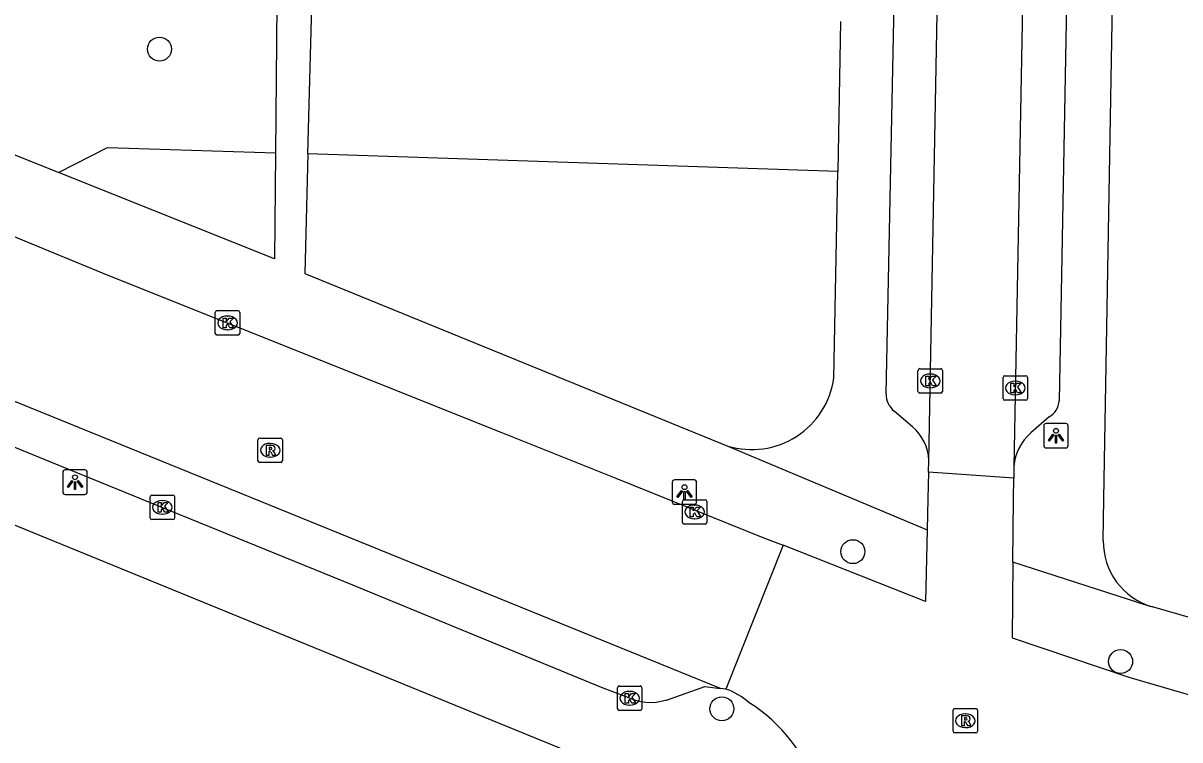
# Model space of a CAD drawing. Extents: x 160026 to 161302, y 384757 to 385701.
# Drawn here: x 160694.48 to 160741.71, y 384990.15 to 385019.42 of the extents above; entities that cross this region are included whole.
import ezdxf

# ---------------------------------------------------------------- set-up
doc = ezdxf.new("R2010")
doc.units = 0
for name, color, linetype in [('IMGEO_Boom', 7, 'Continuous'), ('IMGEO_Groenvoorziening', 7, 'Continuous'), ('IMGEO_Kolk', 7, 'Continuous'), ('IMGEO_Lichtpunt', 7, 'Continuous'), ('IMGEO_Rijbaan_lokaal_gesloten', 7, 'Continuous'), ('IMGEO_Rijbaan_lokaal_open', 7, 'Continuous'), ('IMGEO_Rioolput', 7, 'Continuous'), ('IMGEO_Voetpad_open', 7, 'Continuous')]:
    doc.layers.add(name, color=color, linetype=linetype)

msp = doc.modelspace()

# ---------------------------------------------------------------- linework, layer by layer
at = {"layer": 'IMGEO_Boom'}
for centre in [(160700.046, 385018.357), (160728.364, 384997.837), (160739.295, 384993.35), (160723.013, 384991.422)]:
    msp.add_circle(centre, 0.489, dxfattribs=at)
at = {"layer": 'IMGEO_Groenvoorziening'}
for points in [[(160695.927, 385013.315), (160697.922, 385014.344), (160704.782, 385014.119)], [(160727.743, 385013.364), (160706.111, 385014.075)]]:
    msp.add_lwpolyline(points, dxfattribs=at)
at = {"layer": 'IMGEO_Kolk'}
for p, q in [((160702.325, 385006.751), (160702.325, 385007.603)), ((160702.4, 385007.677), (160703.252, 385007.677)), ((160703.326, 385007.603), (160703.326, 385006.751)), ((160702.813, 385007.457), (160702.838, 385007.457)), ((160703.252, 385006.677), (160702.4, 385006.677)), ((160702.836, 385006.897), (160702.811, 385006.897)), ((160731.021, 385004.382), (160731.021, 385005.234)), ((160731.096, 385005.308), (160731.948, 385005.308)), ((160732.022, 385005.234), (160732.022, 385004.382)), ((160731.509, 385005.088), (160731.534, 385005.088)), ((160734.495, 385004.092), (160734.495, 385004.944)), ((160734.57, 385005.018), (160735.422, 385005.018)), ((160734.983, 385004.798), (160735.008, 385004.798)), ((160735.496, 385004.944), (160735.496, 385004.092)), ((160731.948, 385004.308), (160731.096, 385004.308)), ((160731.532, 385004.528), (160731.507, 385004.528)), ((160735.006, 385004.238), (160734.981, 385004.238)), ((160735.422, 385004.018), (160734.57, 385004.018)), ((160699.666, 384999.22), (160699.666, 385000.072)), ((160699.741, 385000.146), (160700.593, 385000.146)), ((160700.154, 384999.926), (160700.179, 384999.926)), ((160700.667, 385000.072), (160700.667, 384999.22)), ((160721.477, 384999.959), (160722.329, 384999.959)), ((160721.402, 384999.033), (160721.402, 384999.885)), ((160721.89, 384999.739), (160721.915, 384999.739)), ((160722.403, 384999.885), (160722.403, 384999.033)), ((160700.593, 384999.146), (160699.741, 384999.146)), ((160700.177, 384999.366), (160700.152, 384999.366)), ((160721.913, 384999.179), (160721.888, 384999.179)), ((160722.329, 384998.959), (160721.477, 384998.959)), ((160718.749, 384991.426), (160718.749, 384992.278)), ((160718.824, 384992.352), (160719.676, 384992.352)), ((160719.237, 384992.132), (160719.262, 384992.132)), ((160719.75, 384992.278), (160719.75, 384991.426)), ((160719.26, 384991.572), (160719.235, 384991.572)), ((160719.676, 384991.352), (160718.824, 384991.352))]:
    msp.add_line(p, q, dxfattribs=at)
for points in [[(160702.325, 385006.751), (160702.325, 385007.603)], [(160702.4, 385007.677), (160703.252, 385007.677)], [(160703.326, 385007.603), (160703.326, 385006.751)], [(160702.646, 385007.377), (160702.769, 385007.377), (160702.769, 385007.226), (160702.899, 385007.377), (160703.063, 385007.377), (160702.917, 385007.226), (160703.07, 385006.977), (160702.918, 385006.977), (160702.833, 385007.141), (160702.769, 385007.074), (160702.769, 385006.977), (160702.646, 385006.977), (160702.646, 385007.377)], [(160703.252, 385006.677), (160702.4, 385006.677)], [(160731.021, 385004.382), (160731.021, 385005.234)], [(160731.096, 385005.308), (160731.948, 385005.308)], [(160732.022, 385005.234), (160732.022, 385004.382)], [(160731.342, 385005.008), (160731.465, 385005.008), (160731.465, 385004.857), (160731.595, 385005.008), (160731.759, 385005.008), (160731.613, 385004.857), (160731.766, 385004.608), (160731.614, 385004.608), (160731.529, 385004.772), (160731.465, 385004.705), (160731.465, 385004.608), (160731.342, 385004.608), (160731.342, 385005.008)], [(160734.495, 385004.092), (160734.495, 385004.944)], [(160734.57, 385005.018), (160735.422, 385005.018)], [(160734.816, 385004.718), (160734.939, 385004.718), (160734.939, 385004.567), (160735.069, 385004.718), (160735.233, 385004.718), (160735.087, 385004.567), (160735.24, 385004.318), (160735.088, 385004.318), (160735.003, 385004.482), (160734.939, 385004.415), (160734.939, 385004.318), (160734.816, 385004.318), (160734.816, 385004.718)], [(160735.496, 385004.944), (160735.496, 385004.092)], [(160731.948, 385004.308), (160731.096, 385004.308)], [(160735.422, 385004.018), (160734.57, 385004.018)], [(160699.666, 384999.22), (160699.666, 385000.072)], [(160699.741, 385000.146), (160700.593, 385000.146)], [(160700.667, 385000.072), (160700.667, 384999.22)], [(160721.477, 384999.959), (160722.329, 384999.959)], [(160699.987, 384999.846), (160700.11, 384999.846), (160700.11, 384999.695), (160700.24, 384999.846), (160700.404, 384999.846), (160700.258, 384999.695), (160700.411, 384999.446), (160700.259, 384999.446), (160700.174, 384999.61), (160700.11, 384999.543), (160700.11, 384999.446), (160699.987, 384999.446), (160699.987, 384999.846)], [(160721.402, 384999.033), (160721.402, 384999.885)], [(160721.723, 384999.659), (160721.846, 384999.659), (160721.846, 384999.508), (160721.976, 384999.659), (160722.14, 384999.659), (160721.994, 384999.508), (160722.147, 384999.259), (160721.995, 384999.259), (160721.91, 384999.423), (160721.846, 384999.356), (160721.846, 384999.259), (160721.723, 384999.259), (160721.723, 384999.659)], [(160722.403, 384999.885), (160722.403, 384999.033)], [(160700.593, 384999.146), (160699.741, 384999.146)], [(160722.329, 384998.959), (160721.477, 384998.959)], [(160718.749, 384991.426), (160718.749, 384992.278)], [(160718.824, 384992.352), (160719.676, 384992.352)], [(160719.07, 384992.052), (160719.193, 384992.052), (160719.193, 384991.901), (160719.323, 384992.052), (160719.487, 384992.052), (160719.341, 384991.901), (160719.494, 384991.652), (160719.342, 384991.652), (160719.257, 384991.816), (160719.193, 384991.749), (160719.193, 384991.652), (160719.07, 384991.652), (160719.07, 384992.052)], [(160719.75, 384992.278), (160719.75, 384991.426)], [(160719.676, 384991.352), (160718.824, 384991.352)]]:
    msp.add_lwpolyline(points, dxfattribs=at)
for centre, start, end in [((160702.402, 385007.601), 91.552, 178.448), ((160702.402, 385007.601), 91.552, 178.448), ((160703.25, 385007.601), 1.552, 88.448), ((160703.25, 385007.601), 1.552, 88.448), ((160702.402, 385006.753), 181.552, 268.448), ((160702.402, 385006.753), 181.552, 268.448), ((160703.25, 385006.753), 271.552, 358.448), ((160703.25, 385006.753), 271.552, 358.448), ((160731.098, 385005.232), 91.552, 178.448), ((160731.098, 385005.232), 91.552, 178.448), ((160731.946, 385005.232), 1.552, 88.448), ((160731.946, 385005.232), 1.552, 88.448), ((160734.572, 385004.942), 91.552, 178.448), ((160734.572, 385004.942), 91.552, 178.448), ((160735.42, 385004.942), 1.552, 88.448), ((160735.42, 385004.942), 1.552, 88.448), ((160731.098, 385004.384), 181.552, 268.448), ((160731.098, 385004.384), 181.552, 268.448), ((160731.946, 385004.384), 271.552, 358.448), ((160731.946, 385004.384), 271.552, 358.448), ((160734.572, 385004.094), 181.552, 268.448), ((160734.572, 385004.094), 181.552, 268.448), ((160735.42, 385004.094), 271.552, 358.448), ((160735.42, 385004.094), 271.552, 358.448), ((160699.743, 385000.07), 91.552, 178.448), ((160699.743, 385000.07), 91.552, 178.448), ((160700.591, 385000.07), 1.552, 88.448), ((160700.591, 385000.07), 1.552, 88.448), ((160721.479, 384999.883), 91.552, 178.448), ((160721.479, 384999.883), 91.552, 178.448), ((160722.327, 384999.883), 1.552, 88.448), ((160722.327, 384999.883), 1.552, 88.448), ((160699.743, 384999.222), 181.552, 268.448), ((160699.743, 384999.222), 181.552, 268.448), ((160700.591, 384999.222), 271.552, 358.448), ((160700.591, 384999.222), 271.552, 358.448), ((160721.479, 384999.035), 181.552, 268.448), ((160721.479, 384999.035), 181.552, 268.448), ((160722.327, 384999.035), 271.552, 358.448), ((160722.327, 384999.035), 271.552, 358.448), ((160718.826, 384992.276), 91.552, 178.448), ((160718.826, 384992.276), 91.552, 178.448), ((160719.674, 384992.276), 1.552, 88.448), ((160719.674, 384992.276), 1.552, 88.448), ((160718.826, 384991.428), 181.552, 268.448), ((160718.826, 384991.428), 181.552, 268.448), ((160719.674, 384991.428), 271.552, 358.448), ((160719.674, 384991.428), 271.552, 358.448)]:
    msp.add_arc(centre, 0.0765, start, end, dxfattribs=at)
for centre, major_axis, ratio, start_param, end_param in [((160702.812, 385007.177), (-0.387, 0.002), 0.722429, 4.712389, 7.853982), ((160702.837, 385007.177), (-0.39, 0.002), 0.717154, 1.570796, 4.712389), ((160731.508, 385004.808), (-0.387, 0.002), 0.722429, 4.712389, 7.853982), ((160731.533, 385004.808), (-0.39, 0.002), 0.717154, 1.570796, 4.712389), ((160734.982, 385004.518), (-0.387, 0.002), 0.722429, 4.712389, 7.853982), ((160735.007, 385004.518), (-0.39, 0.002), 0.717154, 1.570796, 4.712389), ((160700.153, 384999.646), (-0.387, 0.002), 0.722429, 4.712389, 7.853982), ((160700.178, 384999.646), (-0.39, 0.002), 0.717154, 1.570796, 4.712389), ((160721.889, 384999.459), (-0.387, 0.002), 0.722429, 4.712389, 7.853982), ((160721.914, 384999.459), (-0.39, 0.002), 0.717154, 1.570796, 4.712389), ((160719.236, 384991.852), (-0.387, 0.002), 0.722429, 4.712389, 7.853982), ((160719.261, 384991.852), (-0.39, 0.002), 0.717154, 1.570796, 4.712389)]:
    msp.add_ellipse(centre, major_axis=major_axis, ratio=ratio, start_param=start_param, end_param=end_param, dxfattribs=at)
at = {"layer": 'IMGEO_Lichtpunt'}
for p, q in [((160736.157, 385002.972), (160736.157, 385002.165)), ((160736.157, 385002.972), (160736.157, 385002.165)), ((160737.059, 385003.067), (160736.251, 385003.067)), ((160737.059, 385003.067), (160736.251, 385003.067)), ((160737.153, 385002.165), (160737.153, 385002.972)), ((160737.153, 385002.165), (160737.153, 385002.972)), ((160736.251, 385002.071), (160737.059, 385002.071)), ((160736.251, 385002.071), (160737.059, 385002.071)), ((160696.1, 385001.077), (160696.1, 385000.27)), ((160696.1, 385001.077), (160696.1, 385000.27)), ((160697.002, 385001.172), (160696.194, 385001.172)), ((160697.002, 385001.172), (160696.194, 385001.172)), ((160697.096, 385000.27), (160697.096, 385001.077)), ((160697.096, 385000.27), (160697.096, 385001.077)), ((160720.987, 385000.671), (160720.987, 384999.864)), ((160720.987, 385000.671), (160720.987, 384999.864)), ((160721.889, 385000.766), (160721.081, 385000.766)), ((160721.889, 385000.766), (160721.081, 385000.766)), ((160721.983, 384999.864), (160721.983, 385000.671)), ((160721.983, 384999.864), (160721.983, 385000.671)), ((160696.194, 385000.176), (160697.002, 385000.176)), ((160696.194, 385000.176), (160697.002, 385000.176)), ((160721.081, 384999.77), (160721.889, 384999.77)), ((160721.081, 384999.77), (160721.889, 384999.77))]:
    msp.add_line(p, q, dxfattribs=at)
for points in [[(160736.531, 385002.636), (160736.57, 385002.608), (160736.382, 385002.346), (160736.344, 385002.373), (160736.531, 385002.636)], [(160736.633, 385002.588), (160736.68, 385002.588), (160736.68, 385002.266), (160736.633, 385002.266), (160736.633, 385002.588)], [(160736.743, 385002.608), (160736.781, 385002.635), (160736.968, 385002.373), (160736.929, 385002.345), (160736.743, 385002.608)], [(160696.474, 385000.741), (160696.513, 385000.713), (160696.325, 385000.451), (160696.287, 385000.478), (160696.474, 385000.741)], [(160696.576, 385000.693), (160696.623, 385000.693), (160696.623, 385000.371), (160696.576, 385000.371), (160696.576, 385000.693)], [(160696.686, 385000.713), (160696.724, 385000.74), (160696.911, 385000.478), (160696.872, 385000.45), (160696.686, 385000.713)], [(160721.361, 385000.335), (160721.4, 385000.307), (160721.212, 385000.045), (160721.174, 385000.072), (160721.361, 385000.335)], [(160721.463, 385000.287), (160721.51, 385000.287), (160721.51, 384999.965), (160721.463, 384999.965), (160721.463, 385000.287)], [(160721.573, 385000.307), (160721.611, 385000.334), (160721.798, 385000.072), (160721.759, 385000.044), (160721.573, 385000.307)]]:
    msp.add_lwpolyline(points, dxfattribs=at)
for centre in [(160736.656, 385002.77), (160696.599, 385000.875), (160721.486, 385000.469)]:
    msp.add_circle(centre, 0.0994, dxfattribs=at)
for centre, start, end in [((160736.251, 385002.972), 90, 180), ((160736.251, 385002.972), 90, 180), ((160737.059, 385002.972), 0, 90), ((160737.059, 385002.972), 0, 90), ((160736.251, 385002.165), 180, 270), ((160736.251, 385002.165), 180, 270), ((160737.059, 385002.165), 270, 0), ((160737.059, 385002.165), 270, 360), ((160696.194, 385001.077), 90, 180), ((160696.194, 385001.077), 90, 180), ((160697.002, 385001.077), 0, 90), ((160697.002, 385001.077), 0, 90), ((160721.081, 385000.671), 90, 180), ((160721.081, 385000.671), 90, 180), ((160721.889, 385000.671), 0, 90), ((160721.889, 385000.671), 0, 90), ((160696.194, 385000.27), 180, 270), ((160696.194, 385000.27), 180, 270), ((160697.002, 385000.27), 270, 0), ((160697.002, 385000.27), 270, 360), ((160721.081, 384999.864), 180, 270), ((160721.081, 384999.864), 180, 270), ((160721.889, 384999.864), 270, 0), ((160721.889, 384999.864), 270, 360)]:
    msp.add_arc(centre, 0.0946, start, end, dxfattribs=at)
at = {"layer": 'IMGEO_Rijbaan_lokaal_gesloten'}
for points in [[(160682.074, 385015.664), (160697.94, 385009.125), (160714.057, 385002.695), (160718.686, 385000.836), (160724.753, 384998.385), (160725.512, 384998.106)], [(160722.963, 384992.25), (160679.636, 385009.86)], [(160723.18, 384992.222), (160722.963, 384992.25)]]:
    msp.add_lwpolyline(points, dxfattribs=at)
at = {"layer": 'IMGEO_Rijbaan_lokaal_open'}
for points in [[(160731.463, 385001.565), (160732.674, 385066.559)], [(160736.162, 385066.492), (160734.935, 385001.318)], [(160731.451, 385001.086), (160731.463, 385001.565)], [(160731.451, 385001.086), (160731.425, 385000), (160731.394, 384998.726)], [(160734.931, 385000.838), (160731.451, 385001.086)], [(160734.935, 385001.318), (160734.931, 385000.838)], [(160734.899, 384997.403), (160734.923, 385000), (160734.931, 385000.838)], [(160731.394, 384998.726), (160731.322, 384995.803), (160725.512, 384998.106)], [(160725.512, 384998.106), (160723.18, 384992.222)], [(160734.899, 384997.403), (160734.871, 384994.314), (160739.624, 384992.708), (160743.839, 384991.492)]]:
    msp.add_lwpolyline(points, dxfattribs=at)
for centre, radius, start, end in [((160722.44, 384989.888), 2.448, 46.6278, 72.3985), ((160720.779, 384986.243), 6.372, 16.6338, 58.3633)]:
    msp.add_arc(centre, radius, start, end, dxfattribs=at)
at = {"layer": 'IMGEO_Rioolput'}
for p, q in [((160704.069, 385001.55), (160704.069, 385002.402)), ((160704.144, 385002.476), (160704.996, 385002.476)), ((160705.07, 385002.402), (160705.07, 385001.55)), ((160704.557, 385002.256), (160704.582, 385002.256)), ((160704.996, 385001.476), (160704.144, 385001.476)), ((160704.58, 385001.696), (160704.555, 385001.696)), ((160732.529, 384991.434), (160733.381, 384991.434)), ((160732.454, 384990.508), (160732.454, 384991.36)), ((160732.942, 384991.214), (160732.967, 384991.214)), ((160733.455, 384991.36), (160733.455, 384990.508)), ((160732.965, 384990.654), (160732.94, 384990.654)), ((160733.381, 384990.434), (160732.529, 384990.434))]:
    msp.add_line(p, q, dxfattribs=at)
for points in [[(160704.069, 385001.55), (160704.069, 385002.402)], [(160704.144, 385002.476), (160704.996, 385002.476)], [(160705.07, 385002.402), (160705.07, 385001.55)], [(160704.658, 385002.174), (160704.406, 385002.176), (160704.406, 385001.776)], [(160704.406, 385001.776), (160704.53, 385001.776), (160704.53, 385001.938), (160704.541, 385001.938)], [(160704.584, 385002.095), (160704.53, 385002.095), (160704.53, 385002.014)], [(160704.53, 385002.014), (160704.582, 385002.014)], [(160704.588, 385001.909), (160704.659, 385001.776), (160704.799, 385001.776), (160704.734, 385001.902)], [(160704.996, 385001.476), (160704.144, 385001.476)], [(160732.529, 384991.434), (160733.381, 384991.434)], [(160732.454, 384990.508), (160732.454, 384991.36)], [(160733.043, 384991.132), (160732.791, 384991.134), (160732.791, 384990.734)], [(160732.969, 384991.053), (160732.915, 384991.053), (160732.915, 384990.972)], [(160732.915, 384990.972), (160732.967, 384990.972)], [(160733.455, 384991.36), (160733.455, 384990.508)], [(160732.791, 384990.734), (160732.915, 384990.734), (160732.915, 384990.896), (160732.926, 384990.896)], [(160732.973, 384990.867), (160733.044, 384990.734), (160733.184, 384990.734), (160733.119, 384990.86)], [(160733.381, 384990.434), (160732.529, 384990.434)]]:
    msp.add_lwpolyline(points, dxfattribs=at)
for centre, radius, start, end in [((160704.146, 385002.4), 0.0765, 91.552, 178.448), ((160704.146, 385002.4), 0.0765, 91.552, 178.448), ((160704.994, 385002.4), 0.0765, 1.552, 88.448), ((160704.994, 385002.4), 0.0765, 1.552, 88.448), ((160704.54, 385001.885), 0.0533, 26.0293, 88.6989), ((160704.566, 385002.203), 0.19, 274.7715, 282.9687), ((160704.59, 385001.999), 0.0964, 77.0061, 93.1865), ((160704.604, 385002.056), 0.0378, 276.6634, 79.6772), ((160704.657, 385002.064), 0.109, 350.3612, 89.416), ((160704.655, 385002.064), 0.112, 277.5842, 350.9817), ((160704.639, 385001.849), 0.108, 29.5134, 73.7905), ((160704.146, 385001.552), 0.0765, 181.552, 268.448), ((160704.146, 385001.552), 0.0765, 181.552, 268.448), ((160704.994, 385001.552), 0.0765, 271.552, 358.448), ((160704.994, 385001.552), 0.0765, 271.552, 358.448), ((160732.531, 384991.358), 0.0765, 91.552, 178.448), ((160732.531, 384991.358), 0.0765, 91.552, 178.448), ((160733.379, 384991.358), 0.0765, 1.552, 88.448), ((160733.379, 384991.358), 0.0765, 1.552, 88.448), ((160732.951, 384991.161), 0.19, 274.7715, 282.9687), ((160732.975, 384990.957), 0.0964, 77.0061, 93.1865), ((160732.989, 384991.014), 0.0378, 276.6634, 79.6772), ((160733.042, 384991.022), 0.109, 350.3612, 89.416), ((160733.04, 384991.022), 0.112, 277.5842, 350.9817), ((160732.531, 384990.51), 0.0765, 181.552, 268.448), ((160732.531, 384990.51), 0.0765, 181.552, 268.448), ((160732.925, 384990.843), 0.0533, 26.0293, 88.6989), ((160733.024, 384990.807), 0.108, 29.5134, 73.7905), ((160733.379, 384990.51), 0.0765, 271.552, 358.448), ((160733.379, 384990.51), 0.0765, 271.552, 358.448)]:
    msp.add_arc(centre, radius, start, end, dxfattribs=at)
for centre, major_axis, ratio, start_param, end_param in [((160704.556, 385001.976), (-0.387, 0.002), 0.722429, 4.712389, 7.853982), ((160704.581, 385001.976), (-0.39, 0.002), 0.717154, 1.570796, 4.712389), ((160732.941, 384990.934), (-0.387, 0.002), 0.722429, 4.712389, 7.853982), ((160732.966, 384990.934), (-0.39, 0.002), 0.717154, 1.570796, 4.712389)]:
    msp.add_ellipse(centre, major_axis=major_axis, ratio=ratio, start_param=start_param, end_param=end_param, dxfattribs=at)
at = {"layer": 'IMGEO_Voetpad_open'}
for points in [[(160737.595, 385047.471), (160736.787, 385003.995)], [(160738.586, 384998.296), (160738.615, 385000), (160739.194, 385033.483)], [(160729.716, 385004.284), (160730.265, 385030.842)], [(160704.836, 385020.196), (160704.782, 385014.119)], [(160706.111, 385014.075), (160706.266, 385020.111)], [(160727.856, 385019.479), (160727.743, 385013.364)], [(160695.927, 385013.315), (160683.89, 385018.126), (160682.553, 385018.703)], [(160704.782, 385014.119), (160704.743, 385009.791), (160695.927, 385013.315)], [(160706.111, 385014.075), (160705.986, 385009.198), (160723.255, 385002.15)], [(160727.588, 385004.93), (160727.743, 385013.364)], [(160678.981, 385008.301), (160687.71, 385004.714), (160699.297, 385000), (160707.934, 384996.486), (160718.081, 384992.307), (160719.096, 384991.924)], [(160722.152, 384987.458), (160691.49, 385000), (160681.797, 385003.965), (160681.887, 385001.944), (160676.913, 385002.119)], [(160730.801, 385002.936), (160730.045, 385003.574)], [(160736.38, 385003.337), (160735.635, 385002.686)], [(160723.255, 385002.15), (160731.394, 384998.726)], [(160740.596, 384995.58), (160740.496, 384995.599), (160734.899, 384997.403)], [(160744.082, 384994.579), (160740.596, 384995.58)], [(160720.745, 384991.78), (160722.313, 384992.334), (160722.963, 384992.25)]]:
    msp.add_lwpolyline(points, dxfattribs=at)
for centre, radius, start, end in [((160724.231, 385005.395), 3.389, 253.2534, 352.1141), ((160730.645, 385004.283), 0.929, 179.9682, 229.756), ((160735.959, 385004.053), 0.83, 300.4954, 356.0277), ((160729.563, 385001.493), 1.902, 2.1791, 49.3689), ((160736.925, 385001.163), 1.996, 130.256, 175.5468), ((160741.361, 384998.248), 2.775, 179.0081, 253.9992), ((160720.1, 384993.911), 2.226, 243.1834, 286.8351)]:
    msp.add_arc(centre, radius, start, end, dxfattribs=at)

doc.saveas('drawing.dxf')
